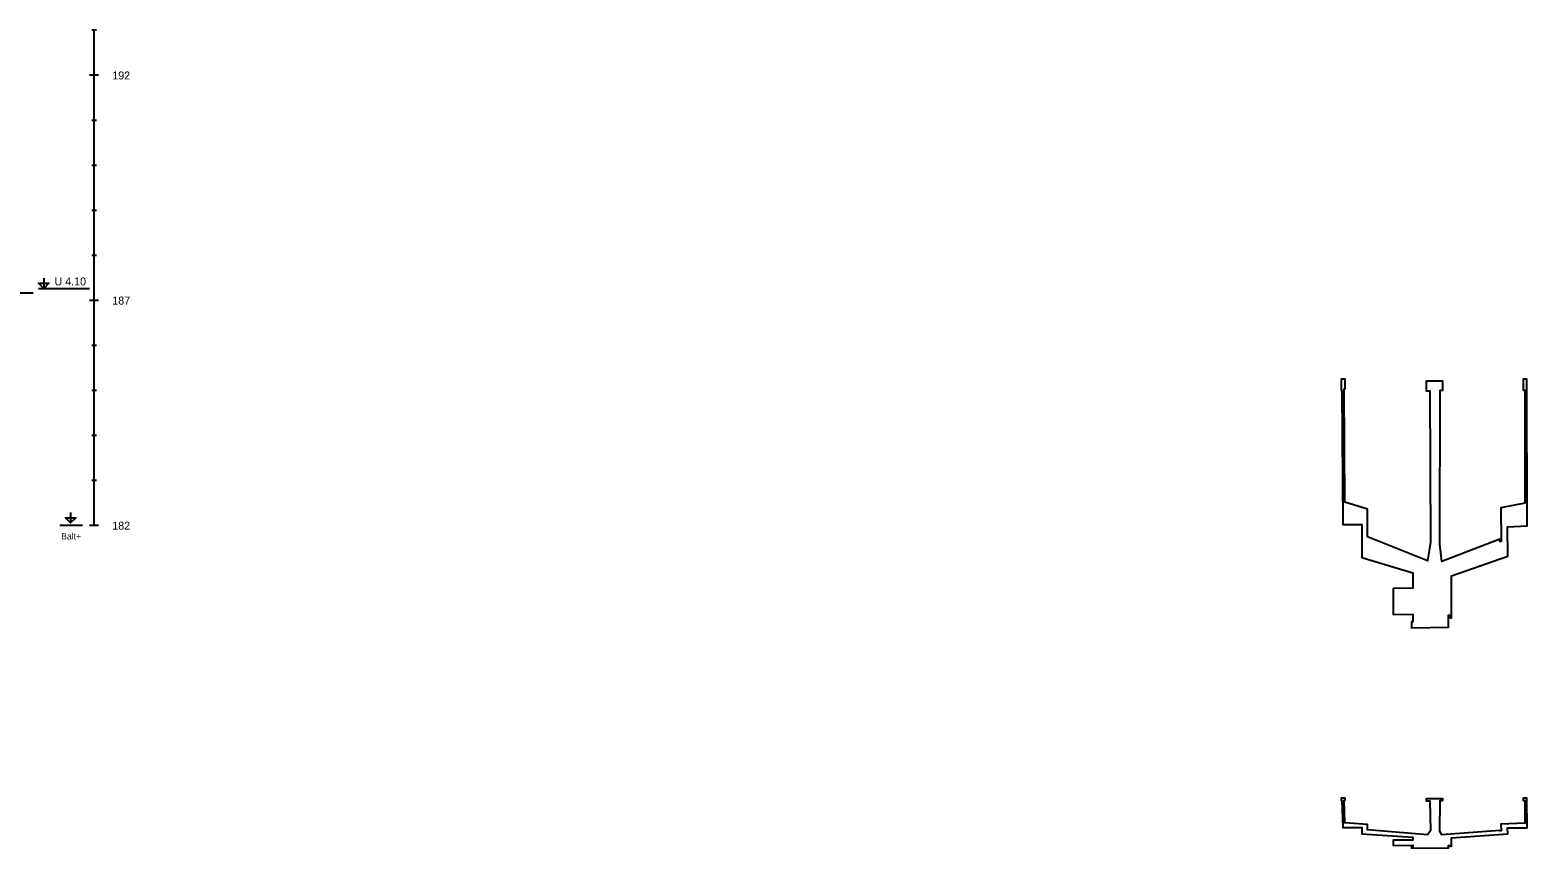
# Model space of a CAD drawing. Extents: x 3042 to 4120, y 576 to 2694.
# Drawn here: x 3414 to 3580.4, y 2076.2 to 2167.1 of the extents above; entities that cross this region are included whole.
import ezdxf

# ---------------------------------------------------------------- set-up
doc = ezdxf.new("R2010")
doc.units = 0
for name, color, linetype in [('19', 7, 'Continuous'), ('21', 7, 'Continuous'), ('61', 7, 'Continuous'), ('nádrže', 7, 'Continuous')]:
    doc.layers.add(name, color=color, linetype=linetype)

msp = doc.modelspace()

# ---------------------------------------------------------------- linework, layer by layer
at = {"layer": '19'}
for p, q in [((3420.87, 2167.05), (3421.38, 2167.05)), ((3420.61, 2162.05), (3421.63, 2162.05)), ((3420.87, 2157.05), (3421.38, 2157.05)), ((3420.87, 2152.05), (3421.38, 2152.05)), ((3420.87, 2147.05), (3421.38, 2147.05)), ((3420.87, 2142.05), (3421.38, 2142.05)), ((3420.61, 2137.05), (3421.63, 2137.05)), ((3420.87, 2132.05), (3421.38, 2132.05)), ((3420.87, 2127.05), (3421.38, 2127.05)), ((3420.87, 2122.05), (3421.38, 2122.05)), ((3420.87, 2117.05), (3421.38, 2117.05)), ((3420.61, 2112.05), (3421.63, 2112.05))]:
    msp.add_line(p, q, dxfattribs=at)
at = {"layer": '21'}
for p, q in [((3421.12, 2112.05), (3421.12, 2167.05)), ((3417.31, 2112.05), (3419.85, 2112.05))]:
    msp.add_line(p, q, dxfattribs=at)
msp.add_lwpolyline([(3418.52, 2113.45), (3418.52, 2112.31), (3417.95, 2112.88), (3419.09, 2112.88), (3418.52, 2112.31)], dxfattribs=at)
at = {"layer": '61'}
for p, q in [((3409.37, 2137.85), (3414.36, 2137.85)), ((3414.95, 2138.35), (3420.63, 2138.35))]:
    msp.add_line(p, q, dxfattribs=at)
msp.add_lwpolyline([(3415.53, 2139.49), (3415.53, 2138.35), (3414.95, 2138.92), (3416.1, 2138.92), (3415.53, 2138.35)], dxfattribs=at)
at = {"layer": 'nádrže'}
for points in [[(3559.78, 2127.05), (3559.88, 2112.14), (3561.98, 2112.14), (3561.98, 2108.47), (3567.68, 2106.74), (3567.66, 2105.04), (3565.48, 2105), (3565.48, 2102.14), (3567.66, 2102.17), (3567.66, 2101.32), (3567.53, 2101.32), (3567.53, 2100.66), (3571.62, 2100.72), (3571.62, 2102.06), (3571.83, 2102.06), (3571.83, 2101.74), (3571.96, 2101.74), (3571.96, 2106.44), (3578.21, 2108.6), (3578.17, 2111.88), (3580.36, 2111.99), (3580.34, 2128.26), (3579.94, 2128.25), (3579.94, 2127.03), (3580.1, 2127.04), (3580.11, 2114.48), (3577.45, 2113.97), (3577.48, 2110.25), (3577.35, 2110.22), (3577.35, 2110.48), (3570.9, 2108.02), (3570.68, 2109.95), (3570.72, 2127.04), (3570.99, 2127.04), (3570.99, 2128.06), (3569.15, 2128.06), (3569.15, 2126.98), (3569.56, 2126.98), (3569.61, 2110.15), (3569.3, 2108.08), (3562.64, 2110.77), (3562.63, 2113.83), (3560.12, 2114.62), (3560.02, 2127.18), (3560.15, 2127.21), (3560.14, 2128.26), (3559.72, 2128.26), (3559.71, 2127.06), (3559.78, 2127.05)], [(3559.78, 2081.47), (3559.88, 2078.48), (3561.98, 2078.48), (3561.98, 2077.75), (3567.68, 2077.41), (3567.66, 2077.06), (3565.48, 2077.06), (3565.48, 2076.48), (3567.66, 2076.49), (3567.66, 2076.32), (3567.53, 2076.32), (3567.53, 2076.19), (3571.62, 2076.2), (3571.62, 2076.47), (3571.83, 2076.47), (3571.83, 2076.4), (3571.96, 2076.41), (3571.96, 2077.34), (3578.21, 2077.78), (3578.17, 2078.43), (3580.36, 2078.45), (3580.34, 2081.71), (3579.94, 2081.71), (3579.94, 2081.46), (3580.1, 2081.46), (3580.11, 2078.95), (3577.45, 2078.85), (3577.48, 2078.11), (3577.35, 2078.1), (3577.35, 2078.15), (3570.9, 2077.66), (3570.68, 2078.05), (3570.72, 2081.47), (3570.99, 2081.47), (3570.99, 2081.67), (3569.15, 2081.64), (3569.15, 2081.45), (3569.56, 2081.45), (3569.61, 2078.09), (3569.3, 2077.67), (3562.64, 2078.21), (3562.63, 2078.82), (3560.12, 2078.98), (3560.02, 2081.49), (3560.15, 2081.5), (3560.14, 2081.71), (3559.72, 2081.71), (3559.71, 2081.47), (3559.78, 2081.47)]]:
    msp.add_lwpolyline(points, dxfattribs=at)

# ---------------------------------------------------------------- texts
at = {"layer": '19'}
for s, p in [('192', (3423.15, 2161.55)), ('187', (3423.15, 2136.55)), ('182', (3423.15, 2111.55))]:
    msp.add_text(s, height=0.889, dxfattribs=at).set_placement(p)
at = {"layer": '21'}
msp.add_text('Balt+', height=0.711, dxfattribs=at).set_placement((3417.48, 2110.46))
at = {"layer": '61'}
msp.add_text('U 4.10', height=0.889, dxfattribs=at).set_placement((3416.73, 2138.68))

doc.saveas('drawing.dxf')
